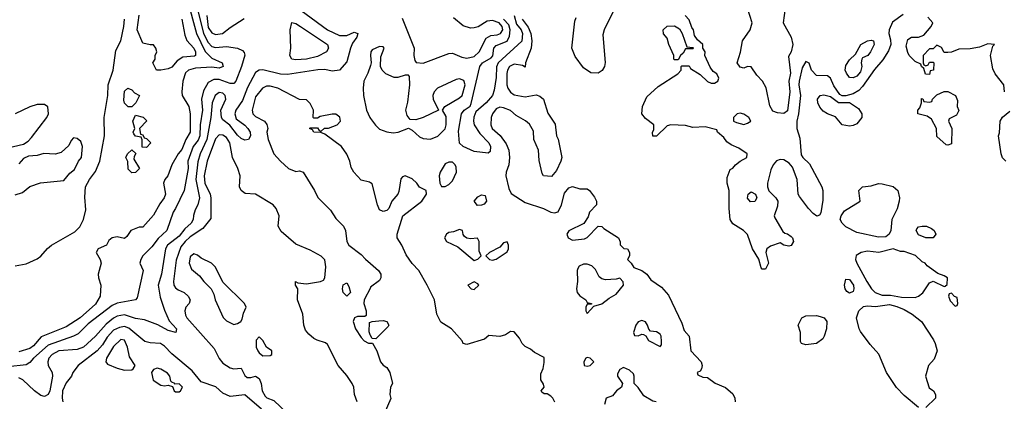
# Model space of a CAD drawing. Header units: inches. Extents: x 2380053 to 2584298, y 380219 to 546618.
# Tile 752 of 788: x 2558074 to 2563480, y 476753 to 478846. Entities that reach past the tile are written whole.
import ezdxf

# ---------------------------------------------------------------- set-up
doc = ezdxf.new("R2010")
doc.units = ezdxf.units.IN
doc.header["$MEASUREMENT"] = 0
doc.layers.add('C5457', color=7, linetype='Continuous')
doc.layers.add('C5467', color=7, linetype='Continuous')

msp = doc.modelspace()

# ---------------------------------------------------------------- linework, layer by layer
at = {"layer": 'C5457', "color": 2}
for points, elevation in [([(2558942.7, 479150), (2559044.7, 478770), (2559092.3, 478672.3), (2559130, 478635.8), (2559186, 478610), (2559190.7, 478590), (2559170, 478580.9), (2559130, 478586), (2559039.5, 478580.5), (2559001, 478570), (2558985.5, 478554.5), (2558970.6, 478510), (2558964, 478450), (2558967.3, 478430), (2559003, 478370), (2559010.4, 478330), (2559010.3, 478230), (2558986, 478190), (2558965.5, 478134.5), (2558943.8, 478110), (2558910.6, 478050), (2558887.3, 477990), (2558870.5, 477969.5), (2558864, 477950), (2558874.9, 477890), (2558867.7, 477870), (2558843.7, 477836.3), (2558810, 477773.2), (2558750, 477708.7), (2558730, 477709), (2558684.7, 477690), (2558663.6, 477656.4), (2558650, 477646), (2558610, 477656), (2558582, 477650), (2558564.5, 477635.5), (2558550.8, 477609.2), (2558504.7, 477590), (2558494.8, 477570), (2558516.3, 477530), (2558521.6, 477510), (2558505.3, 477450), (2558506.7, 477430), (2558519.5, 477390), (2558516.9, 477330), (2558490, 477285.6), (2558406.7, 477210), (2558330, 477160.5), (2558192.9, 477107.1), (2558150, 477058), (2558130, 477041.6), (2558070, 477024.5)], 14), ([(2559530, 478964.4), (2559764.9, 478790), (2559830, 478760.4), (2559870, 478760.7), (2559910, 478778), (2559931.3, 478770), (2559924.7, 478750), (2559902, 478718), (2559890.5, 478690), (2559870, 478615.3), (2559830, 478569), (2559790, 478564), (2559750, 478573.2), (2559712.1, 478572.1), (2559545.3, 478545.3), (2559506.9, 478546.9), (2559410, 478571.3), (2559390, 478569.5), (2559370, 478556), (2559324.9, 478475.1), (2559297, 478403), (2559261.3, 478350), (2559254.9, 478330), (2559263.4, 478303.4), (2559310, 478267.7), (2559327.7, 478250), (2559339.3, 478230), (2559342, 478210), (2559330.6, 478189.4), (2559310, 478186), (2559290, 478195.1), (2559270, 478212.3), (2559228.4, 478268.4), (2559190, 478297.2), (2559182, 478310), (2559179.5, 478350), (2559207, 478410), (2559202, 478430), (2559190, 478443.7), (2559170, 478446.6), (2559148.2, 478430), (2559130.6, 478390), (2559124.6, 478310), (2559101.6, 478190), (2559064.9, 478110), (2559052.5, 478067.5), (2559041.8, 477970), (2559061.3, 477870), (2559052.4, 477830), (2559037.1, 477802.9), (2559028.2, 477771.8), (2559027.7, 477750), (2559015.5, 477730), (2558981.2, 477698.8), (2558950, 477658), (2558886.4, 477610), (2558874.4, 477590), (2558852.4, 477450), (2558835.5, 477390), (2558844.9, 477324.9), (2558870, 477252), (2558894.8, 477194.8), (2558936, 477150), (2558932, 477130), (2558890, 477141.2), (2558833.2, 477173.2), (2558759.3, 477199.3), (2558710, 477207.6), (2558650, 477226.9), (2558610, 477220.5), (2558590, 477209.7), (2558550, 477176.3), (2558490.2, 477109.8), (2558424, 477050), (2558390, 477036.3), (2558290, 477029.7), (2558253, 477010), (2558234.9, 476990), (2558228.6, 476970), (2558230.4, 476950), (2558252.7, 476910), (2558254.9, 476890), (2558239.1, 476810), (2558230, 476789.2), (2558210, 476779.3), (2558190, 476784.5), (2558155.1, 476810), (2558092, 476870), (2558070, 476881.1)], 22), ([(2559055, 478890), (2559083.8, 478770), (2559110, 478721.6), (2559130, 478699.3), (2559150, 478694.4), (2559210, 478699.1), (2559270.7, 478690.7), (2559297.3, 478677.3), (2559306.8, 478666.8), (2559311, 478651), (2559292.7, 478590), (2559260.5, 478510), (2559250, 478496), (2559230, 478496.2), (2559170, 478518.3), (2559140.9, 478519.1), (2559110, 478502.7), (2559083.1, 478456.9), (2559073.1, 478410), (2559077.8, 478350), (2559065.5, 478270), (2559064.4, 478210), (2559054.4, 478185.6), (2559027.4, 478150), (2558997.4, 478070), (2559000.3, 478030), (2558977.1, 477910), (2558930.5, 477810), (2558916.3, 477790), (2558883, 477690), (2558834.1, 477645.9), (2558799.9, 477600.1), (2558750.8, 477550), (2558738.8, 477530), (2558734.8, 477510), (2558753, 477470), (2558719.8, 477320.2), (2558710, 477309.2), (2558610, 477292), (2558581.7, 477278.3), (2558450, 477177), (2558396.2, 477123.8), (2558370, 477109.5), (2558230, 477061.3), (2558150.5, 476990), (2558130, 476965.2), (2558110, 476952.3), (2558010, 476942.4)], 18), ([(2558050, 477495.3), (2558110, 477506.7), (2558170, 477534), (2558190.8, 477549.2), (2558227.9, 477592), (2558250, 477608.8), (2558376.9, 477683.1), (2558405.2, 477710), (2558424.5, 477750), (2558437.2, 477802.8), (2558432.8, 477872.8), (2558435.4, 477930), (2558457.4, 477970), (2558490, 478013.4), (2558514.3, 478070), (2558539.7, 478210), (2558538.7, 478310), (2558558.4, 478430), (2558560.9, 478490), (2558587.6, 478570), (2558601.6, 478678.4), (2558629.6, 478730.4), (2558646.6, 478810), (2558649.7, 478850)], 14), ([(2558964.4, 478850), (2558981.1, 478761.1), (2558992.8, 478732.8), (2559030.6, 478689.4), (2559039.3, 478670), (2559038.8, 478650), (2559034, 478646), (2558970, 478640.9), (2558939.9, 478620.1), (2558910, 478586.6), (2558890, 478576), (2558848.8, 478568.9), (2558826, 478570), (2558806, 478610), (2558818, 478630), (2558818, 478650), (2558828, 478670), (2558822, 478690), (2558810, 478708), (2558790, 478708), (2558750, 478718), (2558719.3, 478790), (2558729.5, 478870.5)], 10), ([(2559102.4, 478870), (2559110, 478804), (2559130, 478774.9), (2559150, 478766), (2559188.5, 478771.5), (2559230, 478803.8), (2559307.2, 478852.8)], 22), ([(2560000, 478595.5), (2559986.4, 478553.6), (2559964.7, 478510), (2559961, 478470), (2559962.8, 478430), (2559978, 478350), (2559996, 478310), (2560000, 478304.6)], 26), ([(2560000, 477951.6), (2559994.6, 477954.6), (2559950, 477966), (2559908.7, 478010), (2559895.1, 478035.1), (2559886.6, 478070), (2559870, 478108.7), (2559841.2, 478150), (2559750, 478218), (2559728.4, 478228.4), (2559688.8, 478228.9), (2559682, 478242), (2559666, 478250), (2559670, 478254), (2559710, 478254), (2559718, 478238), (2559730, 478234), (2559748.7, 478251.3), (2559770, 478251.3), (2559818, 478270), (2559835.3, 478290), (2559831.9, 478311.9), (2559810, 478328.7), (2559790, 478329), (2559724.7, 478315.3), (2559710, 478306), (2559690, 478306), (2559686, 478310), (2559688, 478350), (2559670, 478386), (2559650, 478406), (2559610, 478408.7), (2559491.5, 478471.5), (2559450, 478482), (2559430, 478480.9), (2559407.3, 478470), (2559370, 478424), (2559350.8, 478350), (2559354.8, 478330), (2559370, 478314.8), (2559418, 478290), (2559430.9, 478270.9), (2559436, 478250), (2559431, 478229), (2559438, 478190), (2559470.4, 478110), (2559505.5, 478070), (2559551, 478030), (2559590, 478014), (2559610, 478017.3), (2559630.6, 478010.6), (2559692.7, 477910), (2559710.5, 477870.5), (2559781.4, 477801.4), (2559810, 477756), (2559853, 477713), (2559864, 477690), (2559870.8, 477630), (2559881, 477610), (2559950, 477558.8), (2559972.2, 477532.2), (2560000, 477508.1)], 26), ([(2558010, 478142.8), (2558095.6, 478164.4), (2558120.1, 478179.9), (2558140.1, 478199.9), (2558224, 478310), (2558233.2, 478330), (2558228.8, 478368.9), (2558210, 478382), (2558170, 478382), (2558130, 478368.7), (2558050, 478329.3)], 18), ([(2558050, 477884.9), (2558090, 477898.8), (2558129.6, 477930.4), (2558187.9, 477952.1), (2558316.5, 477963.5), (2558350, 478004.7), (2558374.6, 478025.4), (2558398, 478070), (2558414, 478090), (2558419, 478150), (2558410, 478178), (2558390, 478195.3), (2558370, 478198), (2558356.9, 478183.1), (2558343.5, 478156.5), (2558303, 478117), (2558270, 478109.3), (2558207.7, 478112.3), (2558170, 478101.2), (2558122.5, 478097.5), (2558095.9, 478084.1), (2558070, 478055.3)], 18), ([(2559926.6, 476750), (2559913.2, 476790), (2559909, 476830), (2559899.3, 476850), (2559870, 476894), (2559823.7, 476950), (2559764.8, 477064.8), (2559753.6, 477073.6), (2559707.8, 477087.8), (2559690, 477098), (2559661.3, 477121.3), (2559643.5, 477143.5), (2559634, 477170), (2559629.5, 477230), (2559599.3, 477310), (2559602, 477370), (2559588, 477390), (2559588, 477410), (2559602, 477402), (2559650, 477398), (2559726, 477410), (2559743.1, 477416.9), (2559749.2, 477430.8), (2559755.1, 477490), (2559749.6, 477529.6), (2559730, 477549.4), (2559670, 477582.7), (2559590, 477614), (2559510, 477684), (2559493.6, 477713.6), (2559499.3, 477770), (2559482.7, 477810), (2559465.2, 477830), (2559370, 477889.3), (2559312.3, 477892.3), (2559290, 477908.7), (2559281.2, 477930), (2559285.2, 477990), (2559272.7, 478030), (2559243.7, 478090), (2559227.6, 478170), (2559210, 478200.9), (2559190, 478213.6), (2559170, 478214), (2559150, 478192.7), (2559103.6, 478070), (2559086.7, 477990), (2559090.3, 477950), (2559119.5, 477890), (2559124.2, 477870), (2559123.4, 477756.6), (2559079.5, 477700.5), (2559010, 477655.8), (2558982.6, 477630), (2558959.8, 477599.8), (2558933.1, 477526.9), (2558918.4, 477410), (2558921.6, 477390), (2558930, 477374.8), (2558943.8, 477363.8), (2558978, 477350), (2558998.8, 477330), (2559010.6, 477309.4), (2559004.7, 477290), (2558987.3, 477270), (2558982, 477250), (2558984.8, 477224.8), (2558993, 477210), (2559142, 477042), (2559170, 476987.3), (2559190, 476962.8), (2559230, 476936), (2559250, 476931.3), (2559290, 476934), (2559310, 476894), (2559323.6, 476883.6), (2559343.6, 476883.6), (2559370, 476891), (2559390, 476878), (2559401, 476850), (2559406, 476810), (2559421.4, 476781.4), (2559430.9, 476770.9), (2559470, 476758), (2559541, 476690)], 26), ([(2560000, 477376), (2559964.9, 477310), (2559964, 477290), (2559976, 477250), (2559976, 477224), (2559970, 477218), (2559930, 477217.2), (2559912, 477210), (2559904.7, 477190), (2559918, 477150), (2559950, 477102), (2559965.4, 477085.4), (2559990, 477072), (2560000, 477072)], 26), ([(2560000, 477114.7), (2559998, 477118), (2559993.2, 477133.2), (2559995.3, 477184.7), (2560000, 477186.9)], 26), ([(2559402, 476710), (2559310, 476788), (2559230, 476779), (2559190, 476797.2), (2559151.5, 476831.5), (2559070, 476859.5), (2559020.5, 476920.5), (2558910, 477012.3), (2558870, 477055.1), (2558848, 477070), (2558790, 477074), (2558761, 477081), (2558674.4, 477154.4), (2558650, 477163.5), (2558621.6, 477158.4), (2558590, 477142.4), (2558555.1, 477104.9), (2558530, 477062.9), (2558499.3, 477030), (2558394.8, 476950), (2558366.8, 476910), (2558358.8, 476890), (2558330, 476853.2), (2558310.4, 476810), (2558307.2, 476770), (2558312.2, 476750)], 26)]:
    msp.add_lwpolyline(points, dxfattribs=dict(at, elevation=elevation))
for points, elevation in [([(2559590, 478626), (2559569.3, 478629.3), (2559558, 478650), (2559564, 478690), (2559559, 478790), (2559569.1, 478830.9), (2559590, 478826), (2559616, 478810), (2559764, 478710), (2559770.6, 478690), (2559758.8, 478670), (2559710, 478644.2), (2559650, 478629.6)], 18), ([(2558670, 478368), (2558650, 478388), (2558645.6, 478405.6), (2558650, 478454), (2558668.8, 478471.1), (2558690, 478462), (2558705.4, 478445.4), (2558732, 478430), (2558711.3, 478390), (2558690, 478368)], 10), ([(2558770, 478146), (2558747.3, 478147.3), (2558747.3, 478187.3), (2558742, 478202), (2558710, 478208), (2558700.4, 478220.4), (2558698, 478230), (2558706, 478250), (2558695.3, 478290), (2558710, 478322), (2558751.6, 478311.6), (2558771.6, 478291.6), (2558732, 478250), (2558738, 478218), (2558750, 478214), (2558758, 478198), (2558770, 478194), (2558794, 478170)], 10), ([(2558690, 478006), (2558670, 478026), (2558668.4, 478068.4), (2558658, 478090), (2558666, 478110), (2558690, 478132), (2558712, 478112), (2558703.6, 478096.4), (2558702, 478082), (2558732, 478030), (2558710, 478008)], 10), ([(2559030, 477562), (2559010, 477546), (2559004.9, 477510), (2559018, 477478), (2559062, 477442), (2559086, 477410), (2559126, 477370), (2559140.7, 477340.7), (2559147.7, 477310), (2559192.5, 477212.5), (2559210, 477194.8), (2559250, 477174.8), (2559270, 477178.8), (2559288.7, 477190), (2559296, 477204), (2559303.2, 477236.8), (2559318, 477270), (2559308, 477290), (2559190, 477406), (2559148.8, 477488.9), (2559128, 477510), (2559070, 477539), (2559050, 477555.3)], 30), ([(2559870, 477329.2), (2559850, 477349.2), (2559847, 477370), (2559850, 477392), (2559870, 477402), (2559882, 477382), (2559890.5, 477350)], 22), ([(2558630, 477092.3), (2558590, 477052.7), (2558550.7, 476990), (2558546.8, 476970), (2558557.3, 476957.3), (2558610, 476934), (2558650, 476922.8), (2558690, 476926), (2558698, 476930), (2558708.7, 476950), (2558677.5, 476997.5), (2558666, 477050), (2558650, 477088.7)], 30), ([(2559390, 477106), (2559372.7, 477087.3), (2559372, 477050), (2559382.8, 477030), (2559390, 477018), (2559410, 477002.8), (2559450, 477004.7), (2559458, 477010), (2559458, 477030), (2559429, 477049), (2559410, 477086)], 30), ([(2558830, 476934), (2558810, 476928), (2558798, 476910), (2558807.9, 476867.9), (2558850, 476841), (2558870, 476838), (2558890, 476842), (2558914, 476834), (2558922, 476810), (2558930, 476804.7), (2558950, 476804.7), (2558958, 476810), (2558968, 476830), (2558950, 476848), (2558926, 476846), (2558926, 476850), (2558910, 476858), (2558904, 476864), (2558899, 476890), (2558886.3, 476906.3), (2558850, 476929.2)], 30)]:
    msp.add_lwpolyline(points, close=True, dxfattribs=dict(at, elevation=elevation))
at = {"layer": 'C5467', "color": 2}
for points, elevation in [([(2561342, 478910), (2561282.8, 478790), (2561276.7, 478763.3), (2561288.2, 478611.8), (2561285.5, 478590), (2561272, 478568), (2561250, 478552.3), (2561210, 478555.1), (2561170, 478582.7), (2561124.6, 478644.6), (2561106, 478690), (2561121.7, 478838.3), (2561130, 478858.8)], 26), ([(2562277.1, 478910), (2562266.8, 478830), (2562310, 478751), (2562318.4, 478710), (2562310.4, 478670), (2562295.9, 478644.1), (2562306.9, 478553.1), (2562298, 478510), (2562303.6, 478450), (2562290, 478346), (2562270, 478332.3), (2562234.8, 478334.8), (2562210, 478345.2), (2562193.6, 478373.6), (2562172.6, 478472.6), (2562152, 478510), (2562122, 478542), (2562090, 478588.7), (2562070, 478589), (2562050, 478581.2), (2562030, 478585.2), (2562013.2, 478610), (2562031.8, 478668.2), (2562042, 478730), (2562084.5, 478790), (2562095.1, 478830), (2562069.6, 478910)], 22), ([(2560174.8, 478854.8), (2560241, 478690), (2560238, 478650), (2560243, 478623), (2560250.8, 478610.8), (2560290, 478608.2), (2560430, 478661.6), (2560450, 478663), (2560501.1, 478641.1), (2560530, 478634.9), (2560570, 478644.2), (2560596.3, 478670), (2560635.2, 478744.8), (2560660.9, 478759.1), (2560696.8, 478763.2), (2560715.1, 478770), (2560727.1, 478790), (2560723.1, 478810), (2560707.6, 478830), (2560670, 478842.4), (2560641.6, 478838.4), (2560592.5, 478807.5), (2560570, 478802), (2560550, 478799.5), (2560510, 478813.6), (2560456.2, 478856.2)], 26), ([(2560789.1, 478870), (2560802.8, 478822.7), (2560828.4, 478790), (2560835.6, 478770), (2560831.5, 478728.5), (2560700.7, 478610), (2560692.3, 478587.7), (2560690.3, 478530), (2560680.3, 478459.7), (2560670.5, 478430), (2560636.4, 478390), (2560578.5, 478341.5), (2560568, 478312), (2560566, 478290), (2560570.4, 478270), (2560601.2, 478221.2), (2560650.6, 478170), (2560659.1, 478150), (2560656.8, 478123.2), (2560646, 478114), (2560570, 478124.2), (2560508.7, 478150), (2560489.5, 478169.5), (2560484.4, 478235.6), (2560500.9, 478330), (2560514, 478350), (2560547.6, 478372.4), (2560553.8, 478386.2), (2560600.5, 478590), (2560615.1, 478610), (2560662.5, 478637.5), (2560671.9, 478648.1), (2560678.4, 478690), (2560690, 478704.9), (2560751.6, 478728.4), (2560764.4, 478755.6), (2560766.4, 478790), (2560759.2, 478819.2), (2560729.9, 478849.9)], 22), ([(2560832.9, 478850), (2560865.6, 478805.6), (2560881.3, 478770), (2560886.7, 478730), (2560883.1, 478690), (2560850.8, 478610), (2560850, 478586), (2560835.3, 478595.3), (2560790, 478602), (2560763.8, 478590), (2560752.4, 478570), (2560748.9, 478551.1), (2560748.4, 478490), (2560754.9, 478470), (2560768.8, 478448.8), (2560790, 478434.9), (2560850, 478423.8), (2560910, 478433.4), (2560930, 478426.8), (2560950.6, 478410), (2560973.7, 478333.7), (2561013.7, 478273.7), (2561021, 478210), (2561030.8, 478190.8), (2561050.4, 478090.4), (2561045.5, 478070), (2561021.4, 478018.6), (2560994, 477986), (2560950, 477989.3), (2560943.2, 478003.2), (2560926.8, 478073.2), (2560922.7, 478130), (2560897, 478190), (2560894.8, 478234.8), (2560874, 478274), (2560852, 478292), (2560800.1, 478320.1), (2560770, 478349), (2560730, 478363.7), (2560710, 478366.6), (2560690, 478358), (2560670.6, 478330), (2560663, 478310), (2560661.6, 478270), (2560668.2, 478250), (2560711.7, 478211.7), (2560744.8, 478164.8), (2560760.4, 478130), (2560763.8, 478090), (2560759.3, 478050), (2560745.5, 478010), (2560743.8, 477990), (2560759.9, 477919.9), (2560772.4, 477892.4), (2560850, 477843), (2560950, 477810.6), (2560990, 477790.8), (2561010, 477786), (2561030, 477792), (2561049.3, 477830.7), (2561064.8, 477895.2), (2561090, 477924.7), (2561110, 477931.3), (2561150, 477918), (2561190, 477918), (2561202, 477910), (2561230, 477872), (2561241, 477850), (2561242, 477830), (2561202, 477790), (2561196, 477764), (2561171.2, 477728.9), (2561090, 477688), (2561078, 477670), (2561086, 477650), (2561110, 477636), (2561175.5, 477644.5), (2561190, 477651.3), (2561250, 477714), (2561270, 477712), (2561280.7, 477700.7), (2561362, 477650), (2561372, 477628), (2561372, 477612), (2561392, 477592), (2561412, 477590), (2561422, 477570), (2561422, 477550), (2561412, 477530), (2561431.2, 477511.1), (2561446.8, 477486.8), (2561490, 477471), (2561518, 477450), (2561538.8, 477418.8), (2561598.8, 477378.8), (2561635.9, 477335.9), (2561710, 477182), (2561722, 477142), (2561750.8, 477110), (2561758.8, 477030), (2561816, 476970), (2561822, 476950), (2561818, 476930), (2561810, 476918), (2561794, 476910), (2561798, 476898), (2561826, 476886), (2561850, 476882.8), (2561892.8, 476852.8), (2561950, 476827.7), (2561990, 476794), (2562000.7, 476770), (2562002.8, 476750)], 26), ([(2562924.9, 478875.1), (2562867.1, 478832.9), (2562847.7, 478790), (2562846, 478770), (2562856.1, 478736.1), (2562857.1, 478710), (2562844.6, 478675.4), (2562812.9, 478627.1), (2562767, 478573), (2562700.8, 478479.2), (2562681.1, 478458.9), (2562650, 478439.3), (2562610, 478428), (2562590, 478428), (2562576.5, 478436.5), (2562543.6, 478483.6), (2562526.3, 478526.3), (2562510, 478539), (2562450, 478541.2), (2562421.2, 478570), (2562408.4, 478608.4), (2562390, 478618), (2562370, 478582), (2562354.9, 478510), (2562352.7, 478490), (2562360.5, 478430), (2562350.6, 478330), (2562341.6, 478290), (2562342, 478250), (2562356.9, 478196.9), (2562364.9, 478104.9), (2562374, 478090), (2562410, 478055.5), (2562478.8, 477930), (2562483.1, 477910), (2562483.4, 477856.6), (2562473.2, 477786.8), (2562466, 477774), (2562451, 477769), (2562430, 477782.7), (2562404.5, 477810), (2562356.6, 477876.6), (2562349.3, 477890), (2562343.7, 477970), (2562316.6, 478036.6), (2562298.9, 478058.9), (2562270, 478077.2), (2562250, 478079.3), (2562230, 478072.7), (2562210.4, 478049.6), (2562197.6, 478022.4), (2562179.5, 477950), (2562179.5, 477930), (2562188, 477908.1), (2562225.5, 477870), (2562237.3, 477850), (2562235.9, 477824.1), (2562216, 477770), (2562219.8, 477759.8), (2562264, 477684), (2562274.4, 477674.4), (2562290, 477670.7), (2562310, 477657.3), (2562317.3, 477650), (2562322.8, 477630), (2562310, 477608), (2562296.9, 477603.1), (2562270, 477608.7), (2562250, 477622), (2562195.9, 477604.1), (2562176, 477590), (2562170.8, 477570), (2562186, 477510), (2562170, 477478), (2562150, 477478), (2562145.2, 477485.2), (2562133.2, 477533.2), (2562098, 477590), (2562070, 477668), (2562048, 477690), (2561990, 477726), (2561975.1, 477750), (2561969.4, 477810), (2561969.2, 477910), (2561959.3, 477950), (2561959, 477981), (2561975.3, 478024.7), (2561990, 478031.3), (2562004, 478050), (2562030, 478071), (2562066, 478090), (2562068, 478110), (2562022.5, 478142.5), (2561980.7, 478160.7), (2561957.2, 478177.2), (2561940.4, 478200.4), (2561906, 478230), (2561902, 478242), (2561838, 478258), (2561770, 478255.3), (2561730, 478266), (2561650, 478269.3), (2561630, 478264), (2561570, 478208), (2561550, 478208), (2561548.4, 478228.4), (2561555.3, 478244.7), (2561555.3, 478270), (2561510, 478305.2), (2561489.5, 478330), (2561494.5, 478370), (2561517, 478423), (2561580.1, 478479.9), (2561688, 478550), (2561706, 478570), (2561706, 478590), (2561710, 478594), (2561750, 478594), (2561758, 478578), (2561810, 478546), (2561850, 478506.8), (2561870, 478498), (2561890, 478498), (2561908, 478510), (2561913.6, 478526.4), (2561902, 478550), (2561882.7, 478562.7), (2561865.6, 478585.6), (2561835.3, 478650), (2561838, 478670), (2561826, 478690), (2561826, 478710), (2561795.3, 478735.3), (2561780.2, 478760.2), (2561773.2, 478790), (2561764, 478804), (2561750, 478846), (2561728, 478870)], 26), ([(2563482, 478450), (2563478, 478490), (2563429.6, 478549.6), (2563417.2, 478577.2), (2563404, 478650), (2563418, 478702), (2563426, 478710), (2563390, 478713.2), (2563344.5, 478695.5), (2563293.2, 478686.8), (2563230, 478684), (2563190, 478668), (2563170, 478666), (2563150, 478666), (2563134.6, 478694.6), (2563110, 478706), (2563090, 478686), (2563070, 478686), (2563034, 478650), (2563034, 478610), (2563038, 478598), (2563050, 478594), (2563062, 478598), (2563070, 478614), (2563090, 478614), (2563094, 478610), (2563092, 478570), (2563074, 478566), (2563070, 478546), (2563047.3, 478547.3), (2563038, 478578), (2563026, 478590), (2563022, 478602), (2562990, 478618), (2562958, 478650), (2562950, 478666), (2562941.2, 478701.2), (2562950, 478738), (2562970, 478751), (2563010, 478751.3), (2563039, 478761), (2563078, 478810), (2563088, 478830), (2563060.2, 478860.2)], 26), ([(2560000, 478304.6), (2560027.5, 478267.5), (2560050, 478246), (2560090, 478230.8), (2560125.2, 478225.2), (2560151.5, 478228.5), (2560210, 478252), (2560230, 478241), (2560270, 478204), (2560290, 478194), (2560330, 478190.8), (2560370, 478206.8), (2560410, 478246.8), (2560416.3, 478270), (2560415.1, 478315.1), (2560395.3, 478350), (2560408, 478370), (2560490, 478417.1), (2560504.5, 478430), (2560520.5, 478490), (2560513.3, 478513.3), (2560490, 478521.6), (2560470, 478518), (2560369, 478471), (2560350.6, 478450), (2560342, 478430), (2560344, 478410), (2560374, 478350), (2560290, 478309.3), (2560250, 478297.2), (2560218, 478298), (2560201.2, 478321.2), (2560195.3, 478350), (2560205.6, 478394.4), (2560216.2, 478490), (2560214.5, 478534.5), (2560210, 478542), (2560190, 478542.7), (2560150, 478529.4), (2560130, 478529.4), (2560084, 478550), (2560064, 478570), (2560055.3, 478590), (2560056.4, 478643.6), (2560075.3, 478690), (2560070, 478698), (2560050, 478699), (2560010, 478682), (2560002.8, 478670), (2560001, 478650), (2560004.7, 478610), (2560000, 478595.5)], 26), ([(2563488.7, 478070), (2563470, 478088.7), (2563462.7, 478110), (2563448.7, 478210), (2563454, 478226), (2563457.2, 478290), (2563470, 478311.3), (2563510, 478344.7)], 26), ([(2561011.7, 476748.3), (2561000.9, 476770), (2560990, 476780.9), (2560970, 476793.2), (2560954.6, 476794.6), (2560942, 476802), (2560938, 476810), (2560954, 476830), (2560950, 476846), (2560935.3, 476870), (2560936.4, 476903.6), (2560948, 476932), (2560954, 476966), (2560954, 476994), (2560900.2, 477020.2), (2560879.3, 477039.3), (2560850, 477054), (2560834, 477070), (2560818.6, 477098.6), (2560790, 477133.2), (2560770, 477135.3), (2560742, 477118), (2560710.9, 477109.1), (2560650, 477114), (2560626.4, 477093.6), (2560530, 477064), (2560509.5, 477069.5), (2560504, 477084), (2560445.2, 477150), (2560387.2, 477187.3), (2560364.2, 477230), (2560352, 477310), (2560312.3, 477390), (2560265.2, 477470), (2560229.7, 477509.7), (2560196.3, 477556.3), (2560172.3, 477610), (2560146.6, 477650), (2560147, 477670), (2560178, 477770), (2560282, 477850), (2560308, 477890), (2560306, 477910), (2560270, 477928), (2560255.3, 477950), (2560230, 477974), (2560190, 477989), (2560176, 477984), (2560167.1, 477972.9), (2560156.7, 477903.3), (2560150.4, 477889.6), (2560117.3, 477850), (2560101, 477810), (2560090, 477799), (2560070, 477794), (2560050, 477804), (2560039, 477830), (2560010, 477946), (2560000, 477951.6)], 26), ([(2560000, 477508.1), (2560044, 477470), (2560057.3, 477450), (2560057.3, 477430), (2560050, 477415.3), (2560001.4, 477378.6), (2560000, 477376)], 26), ([(2563010, 476719), (2562930, 476785.2), (2562887.7, 476827.7), (2562832.7, 476910), (2562791.7, 477011.7), (2562743.9, 477063.9), (2562690, 477135.3), (2562682.7, 477150), (2562669.2, 477210), (2562681.2, 477250), (2562706.6, 477273.4), (2562730, 477277.3), (2562772.7, 477272.7), (2562850, 477283.7), (2562890, 477273.4), (2562930, 477255.8), (2562974, 477230), (2563026, 477190), (2563090.7, 477090), (2563100.7, 477070), (2563111, 477029), (2563095.3, 476984.7), (2563064.7, 476950), (2563046.8, 476890), (2563067.3, 476827.3), (2563091.2, 476811.1), (2563102, 476790), (2563102, 476770), (2563050, 476718)], 26), ([(2560000, 477186.9), (2560008.8, 477191.1), (2560045.4, 477194.6), (2560070, 477195.5), (2560090.4, 477190.4), (2560101, 477170), (2560096.8, 477163.2), (2560030, 477095.3), (2560010, 477098), (2560000, 477114.7)], 26), ([(2560000, 477072), (2560012, 477072), (2560036, 477030), (2560054.8, 476970), (2560070.5, 476950.5), (2560090, 476938.8), (2560107.3, 476910), (2560121, 476850), (2560111, 476830), (2560106, 476790), (2560111.6, 476768.4), (2560075.3, 476684.7), (2560054, 476666), (2560030, 476669.3), (2560000, 476689.8)], 26), ([(2561569, 476749), (2561550, 476754), (2561502, 476782), (2561470, 476828.7), (2561448.7, 476850), (2561449, 476890), (2561444, 476904), (2561423.1, 476923.1), (2561390, 476938), (2561370, 476928), (2561356.9, 476903.1), (2561356, 476890), (2561384.7, 476850), (2561378, 476830), (2561351, 476810), (2561330, 476782), (2561294, 476770), (2561285.4, 476734.6)], 26)]:
    msp.add_lwpolyline(points, dxfattribs=dict(at, elevation=elevation))
for points, elevation in [([(2561670, 478626), (2561666, 478630), (2561666, 478650), (2561638, 478710), (2561630, 478746), (2561608.4, 478768.4), (2561608, 478790), (2561630, 478811.3), (2561670, 478812), (2561696.9, 478796.9), (2561711.6, 478771.6), (2561738, 478698), (2561770, 478694), (2561774, 478690), (2561770, 478686), (2561730, 478686), (2561716.9, 478663.1), (2561702, 478650), (2561690, 478626)], 26), ([(2562650, 478527), (2562629.6, 478529.6), (2562613.8, 478553.8), (2562607.3, 478570), (2562610, 478596), (2562630, 478626.8), (2562662.7, 478657.3), (2562693.2, 478710), (2562730, 478730.5), (2562750, 478734), (2562762, 478730), (2562766, 478710), (2562746, 478670), (2562731, 478650), (2562702, 478638), (2562698, 478630), (2562694.8, 478610), (2562698, 478590), (2562690, 478561.2), (2562670, 478537)], 22), ([(2562630, 478261.6), (2562589.7, 478269.7), (2562553.2, 478313.2), (2562510, 478329.2), (2562485.1, 478345.1), (2562467, 478367), (2562456, 478390), (2562454, 478410), (2562468.7, 478430), (2562490, 478434.8), (2562525.8, 478425.8), (2562570, 478392), (2562630, 478391.3), (2562679.3, 478359.3), (2562697.3, 478330), (2562697.3, 478310), (2562670, 478276), (2562650, 478265.1)], 26), ([(2563170, 478158), (2563160.4, 478160.4), (2563110, 478206), (2563108.7, 478250), (2563080.4, 478300.4), (2563056.4, 478316.4), (2563006, 478330), (2563006, 478350), (2563016.4, 478363.6), (2563026, 478390), (2563026, 478414), (2563032.7, 478412.7), (2563038, 478398), (2563070, 478394), (2563082, 478398), (2563086, 478410), (2563110, 478434), (2563150, 478452), (2563170, 478452), (2563212, 478430), (2563223.6, 478403.6), (2563222, 478370), (2563231.2, 478348.9), (2563216.9, 478323.1), (2563178, 478302), (2563174, 478290), (2563191.3, 478250), (2563190, 478166)], 26), ([(2562030, 478334), (2562014, 478330), (2561994, 478310), (2561994, 478290), (2562010, 478282), (2562050, 478271.3), (2562070, 478278), (2562088, 478290), (2562078, 478310), (2562050, 478328.7)], 26), ([(2560450, 478065.2), (2560430, 478065.2), (2560410, 478055.3), (2560382.8, 478010), (2560377.3, 477990), (2560381, 477950), (2560390, 477932), (2560410, 477931.3), (2560430, 477942), (2560450, 477962), (2560472, 478010), (2560470, 478038), (2560465.2, 478050)], 26), ([(2562790, 477653), (2562670, 477678.7), (2562609.5, 477710), (2562589.3, 477730), (2562579.3, 477750), (2562583.7, 477770), (2562602.7, 477797.3), (2562688, 477850), (2562681.2, 477910), (2562702, 477930), (2562750, 477934.8), (2562790, 477947.7), (2562810, 477946), (2562870, 477930.4), (2562895.5, 477910), (2562905.5, 477870), (2562903, 477850), (2562891.9, 477808.1), (2562862, 477750), (2562857.6, 477690), (2562848, 477670), (2562830, 477655.6)], 26), ([(2560587.2, 477827.2), (2560569.2, 477850), (2560590, 477874.8), (2560610, 477884.7), (2560630, 477882), (2560638, 477850), (2560625.4, 477834.6), (2560610, 477829.2)], 22), ([(2562087.2, 477847.2), (2562070, 477868), (2562074, 477890), (2562090, 477902.8), (2562113.4, 477890), (2562120.7, 477870), (2562110, 477849.3)], 22), ([(2563090, 477649), (2563050, 477649.5), (2563010, 477666.6), (2562997.2, 477690), (2563000.9, 477699.1), (2563009.5, 477710.5), (2563030, 477713.4), (2563052.8, 477712.8), (2563081.4, 477701.4), (2563094.8, 477690), (2563104.7, 477670)], 26), ([(2560490, 477695.3), (2560456.9, 477683.1), (2560430, 477679), (2560418, 477670), (2560406.8, 477650), (2560418, 477630), (2560479.8, 477599.8), (2560570, 477524.7), (2560590, 477532), (2560608, 477550), (2560596.4, 477576.4), (2560598, 477630), (2560588, 477648), (2560550, 477644), (2560528.7, 477648.7), (2560516.4, 477656.4), (2560508.4, 477668.4), (2560506, 477690)], 26), ([(2560750, 477628), (2560730, 477622), (2560710, 477598), (2560654, 477570), (2560634, 477550), (2560654, 477530), (2560670, 477526.8), (2560690, 477532), (2560750, 477572), (2560759, 477590), (2560759, 477610)], 26), ([(2562870, 477589), (2562790.7, 477569.3), (2562730, 477576), (2562694, 477570), (2562667.3, 477552.7), (2562662.8, 477530), (2562670.8, 477510), (2562724.9, 477410), (2562750.6, 477370), (2562770.7, 477350), (2562810, 477334.9), (2562855.4, 477335.4), (2562916.1, 477323.9), (2562990, 477322), (2563009.5, 477330.5), (2563032.1, 477347.9), (2563070, 477402), (2563090, 477412), (2563150, 477382), (2563156.4, 477383.6), (2563167.3, 477392.7), (2563168, 477430), (2563150, 477442), (2563114.6, 477454.6), (2563056.4, 477496.4), (2563046, 477510), (2563030, 477518), (2562992.1, 477552.1), (2562930, 477575.3), (2562910, 477575.3)], 30), ([(2561190, 477505.2), (2561170, 477505.2), (2561145.5, 477494.5), (2561138, 477482), (2561134.8, 477470), (2561137.3, 477410), (2561130.7, 477370), (2561134.8, 477350), (2561150, 477331), (2561182, 477310), (2561190, 477294), (2561214, 477290), (2561214, 477286), (2561190, 477286), (2561182, 477270), (2561182, 477250), (2561190, 477234), (2561226, 477274), (2561270, 477286.8), (2561310, 477318.8), (2561350, 477341), (2561388.7, 477390), (2561388.4, 477408.4), (2561370, 477428), (2561350, 477422), (2561290, 477419.3), (2561270, 477425.2), (2561256.5, 477436.5), (2561235.5, 477475.5), (2561216, 477496)], 26), ([(2560570, 477408), (2560534, 477390), (2560554, 477370), (2560570, 477366), (2560595.3, 477390), (2560590, 477398)], 26), ([(2562630, 477345.2), (2562615.5, 477355.5), (2562606, 477370), (2562602.7, 477390), (2562610, 477422), (2562630, 477420.7), (2562652.4, 477390), (2562654.9, 477370), (2562650, 477355.3)], 26), ([(2563190, 477346), (2563178, 477342), (2563174, 477330), (2563183.6, 477303.6), (2563210, 477274), (2563222, 477278), (2563226, 477290), (2563222, 477322), (2563207.3, 477327.3)], 30), ([(2561490, 477195.3), (2561470, 477188), (2561458, 477170), (2561444.7, 477130), (2561450, 477114), (2561470, 477112), (2561490, 477122), (2561499.6, 477119.6), (2561512, 477112), (2561526.4, 477086.4), (2561590, 477054), (2561598, 477062), (2561599, 477081), (2561597.2, 477110), (2561590, 477122), (2561570, 477133.2), (2561538, 477138), (2561528, 477148), (2561522, 477170), (2561510, 477188)], 26), ([(2562390, 477062), (2562366, 477070), (2562360.4, 477080.4), (2562362, 477130), (2562349.2, 477170), (2562369, 477210), (2562390, 477221), (2562450, 477222.8), (2562470, 477218.8), (2562491.3, 477210), (2562506, 477190), (2562504.7, 477150), (2562492, 477110), (2562483.6, 477096.4), (2562450, 477069)], 26), ([(2561190, 476994), (2561182, 476990), (2561172, 476970), (2561174, 476950), (2561190, 476944.7), (2561206, 476950), (2561226, 476970), (2561206, 476990)], 26)]:
    msp.add_lwpolyline(points, close=True, dxfattribs=dict(at, elevation=elevation))

doc.saveas('drawing.dxf')
